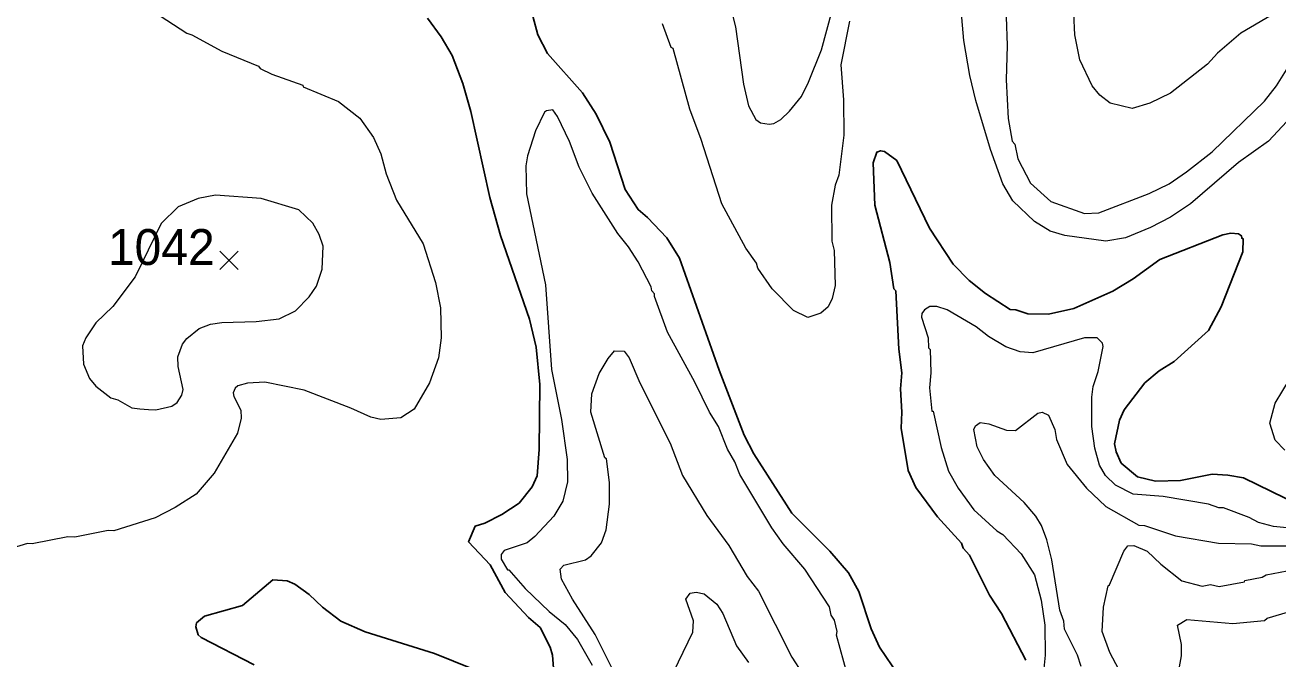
# Model space of a CAD drawing. Extents: x 265.7 to 292.1, y 7676.2 to 7704.2.
# Drawn here: x 285.928 to 288.719, y 7696.886 to 7698.298 of the extents above; entities that cross this region are included whole.
import ezdxf
from ezdxf.enums import TextEntityAlignment as Align

# ---------------------------------------------------------------- set-up
doc = ezdxf.new("R2010")
doc.units = 0
doc.header["$LTSCALE"] = 0.032
for name, color, linetype, lineweight in [('1', 7, 'Continuous', 25), ('2', 7, 'Continuous', 13), ('21', 7, 'Continuous', 25)]:
    doc.layers.add(name, color=color, linetype=linetype, lineweight=lineweight)
doc.layers.add('61', color=7, linetype='Continuous')

msp = doc.modelspace()

# ---------------------------------------------------------------- linework, layer by layer
at = {"layer": '1'}
for points in [[(287.1026, 7696.8946), (287.0971, 7696.9121), (287.0755, 7696.956), (287.0492, 7696.9783), (286.9973, 7697.0342), (286.9638, 7697.0956), (286.9159, 7697.1467), (286.9303, 7697.1818), (286.9518, 7697.189), (286.9901, 7697.2081), (287.0284, 7697.2329), (287.0571, 7697.2696), (287.0683, 7697.2943), (287.0731, 7697.3526), (287.0747, 7697.4978), (287.0659, 7697.5808), (287.0516, 7697.6431), (286.9869, 7697.8298), (286.963, 7697.9144), (286.9207, 7698.1059), (286.9031, 7698.1681), (286.8792, 7698.2304), (286.8545, 7698.2718), (286.8241, 7698.3133)], [(287.0587, 7698.3181), (287.0699, 7698.2766), (287.0915, 7698.2351), (287.1697, 7698.1474), (287.2, 7698.0995), (287.2303, 7698.0372), (287.2646, 7697.9319), (287.2933, 7697.8872), (287.3141, 7697.8697), (287.3572, 7697.8242), (287.3859, 7697.7787), (287.4737, 7697.5297), (287.5295, 7697.3845), (287.5511, 7697.343), (287.6357, 7697.2106), (287.7203, 7697.126), (287.7618, 7697.0781), (287.7849, 7697.0366), (287.8128, 7696.9536), (287.8312, 7696.9121), (287.8735, 7696.8499)], [(288.1567, 7696.8834), (288.1025, 7696.9871), (288.0761, 7697.0286), (288.0315, 7697.1172), (288.0171, 7697.1332), (288.0139, 7697.1443), (287.9604, 7697.2026), (287.9118, 7697.268), (287.895, 7697.3063), (287.8791, 7697.4005), (287.8807, 7697.4356), (287.8775, 7697.4882), (287.8807, 7697.5234), (287.8743, 7697.576), (287.8671, 7697.7061), (287.8631, 7697.7109), (287.8543, 7697.7691), (287.8208, 7697.8968), (287.8168, 7697.991), (287.8248, 7698.0149), (287.8336, 7698.0181), (287.8424, 7698.0165), (287.8695, 7697.9965), (287.9421, 7697.8457), (287.9948, 7697.7659), (288.0307, 7697.7292), (288.0674, 7697.7005), (288.1224, 7697.6646), (288.1344, 7697.6638), (288.1615, 7697.655), (288.2078, 7697.6542), (288.2637, 7697.667), (288.3507, 7697.7053), (288.3961, 7697.7332), (288.4552, 7697.7763), (288.5956, 7697.8306), (288.6132, 7697.8345), (288.6307, 7697.8329), (288.6371, 7697.829), (288.6379, 7697.8234), (288.6411, 7697.8218), (288.6403, 7697.7931), (288.5924, 7697.6702), (288.5637, 7697.6175), (288.4871, 7697.5489), (288.4536, 7697.5281), (288.4217, 7697.501), (288.3762, 7697.4412), (288.3658, 7697.418), (288.3546, 7697.3654), (288.3578, 7697.3478), (288.369, 7697.3223), (288.4057, 7697.2919), (288.4456, 7697.2824), (288.5015, 7697.284), (288.5717, 7697.2975), (288.6068, 7697.2959), (288.6419, 7697.2895), (288.7648, 7697.2297)], [(286.4379, 7696.873), (286.3198, 7696.9336), (286.3135, 7696.94), (286.3079, 7696.9576), (286.3095, 7696.9664), (286.3278, 7696.9815), (286.4124, 7697.0055), (286.4794, 7697.0621), (286.5114, 7697.0605), (286.5289, 7697.0525), (286.5608, 7697.0294), (286.5903, 7697.0015), (286.6311, 7696.9704), (286.6853, 7696.9464), (286.8401, 7696.8985)], [(286.8401, 7696.8985), (286.963, 7696.8483), (286.9981, 7696.8371), (287.0508, 7696.8291), (287.0907, 7696.8427), (287.105, 7696.8658), (287.1026, 7696.8946)]]:
    msp.add_lwpolyline(points, dxfattribs=at)
at = {"layer": '2'}
for points in [[(287.4889, 7698.3804), (287.5104, 7698.2942), (287.528, 7698.1665), (287.5391, 7698.1186), (287.5559, 7698.0875), (287.5663, 7698.0803), (287.5854, 7698.0771), (287.5958, 7698.0787), (287.6109, 7698.0875), (287.6309, 7698.1067), (287.6572, 7698.1394), (287.6732, 7698.1713), (287.7019, 7698.2431), (287.7258, 7698.3309)], [(286.1842, 7698.3476), (286.2879, 7698.2798), (286.2991, 7698.2766), (286.3661, 7698.2399), (286.4475, 7698.2064), (286.4515, 7698.2016), (286.4778, 7698.1888), (286.5465, 7698.1641), (286.5473, 7698.1609), (286.6263, 7698.1282), (286.6733, 7698.0907), (286.7037, 7698.0476), (286.7204, 7698.0117), (286.7324, 7697.967), (286.7555, 7697.908), (286.8146, 7697.8106), (286.8417, 7697.7244), (286.8529, 7697.6686), (286.8545, 7697.6016), (286.8489, 7697.5569), (286.8289, 7697.501), (286.7946, 7697.4428), (286.7651, 7697.4236), (286.7204, 7697.4196), (286.6981, 7697.4244), (286.6534, 7697.4451), (286.5497, 7697.485), (286.4619, 7697.5026), (286.4236, 7697.5002), (286.402, 7697.4946), (286.3957, 7697.489), (286.3917, 7697.4787), (286.3925, 7697.4707), (286.4084, 7697.4404), (286.4092, 7697.4228), (286.4012, 7697.3893), (286.3494, 7697.2999), (286.3087, 7697.2536), (286.2624, 7697.2233), (286.2177, 7697.2002), (286.1259, 7697.1714), (286.1132, 7697.1722), (286.039, 7697.1571), (286.023, 7697.1579), (285.944, 7697.1427), (285.9336, 7697.1435), (285.8491, 7697.118)], [(288.0187, 7698.2639), (288.0115, 7698.3492)], [(287.7642, 7698.307), (287.745, 7698.2096), (287.7506, 7698.1314), (287.7514, 7698.0532), (287.7402, 7697.9638), (287.7322, 7697.9415), (287.7243, 7697.8968), (287.7251, 7697.817), (287.7298, 7697.7963), (287.7322, 7697.7181), (287.7258, 7697.6893), (287.7163, 7697.6702), (287.7003, 7697.6566), (287.6716, 7697.647), (287.6397, 7697.6622), (287.5918, 7697.7109), (287.5599, 7697.7564), (287.5567, 7697.7675), (287.5335, 7697.801), (287.4801, 7697.9), (287.4338, 7698.0436), (287.4083, 7698.1107), (287.3716, 7698.2463), (287.3668, 7698.2479), (287.3476, 7698.3006)], [(288.1129, 7698.3165), (288.1153, 7698.2527), (288.1129, 7698.1761), (288.1177, 7698.0899), (288.1264, 7698.0396), (288.1328, 7698.0332), (288.1392, 7698.0005), (288.1671, 7697.9463), (288.2126, 7697.9048), (288.2876, 7697.8784), (288.3195, 7697.88), (288.4313, 7697.9231), (288.4759, 7697.9447), (288.515, 7697.971), (288.5717, 7698.0157), (288.6882, 7698.129), (288.7153, 7698.1625), (288.756, 7698.228), (288.7736, 7698.2264), (288.8071, 7698.1889), (288.8326, 7698.1442), (288.8685, 7698.1027), (288.8893, 7698.0875), (288.9467, 7698.0588)], [(288.7129, 7698.3253), (288.6355, 7698.2798), (288.5837, 7698.2359), (288.5613, 7698.2112), (288.4791, 7698.1466), (288.4329, 7698.1242), (288.3937, 7698.1122), (288.3451, 7698.1242), (288.3219, 7698.1418), (288.3044, 7698.1625), (288.2772, 7698.2208), (288.2661, 7698.2766), (288.2637, 7698.3237)], [(288.1759, 7697.8609), (288.128, 7697.9064), (288.1057, 7697.9447), (288.0785, 7698.0213), (288.0458, 7698.1298), (288.0323, 7698.1857), (288.0187, 7698.2639)], [(287.7594, 7696.8499), (287.7354, 7696.9392), (287.737, 7696.9472), (287.7306, 7696.9728), (287.7235, 7696.9839), (287.7195, 7697.0023), (287.6644, 7697.0861), (287.6165, 7697.1427), (287.591, 7697.1786), (287.52, 7697.2967), (287.5088, 7697.3255), (287.4921, 7697.3534), (287.4721, 7697.4037), (287.4521, 7697.4356), (287.4194, 7697.5026), (287.3588, 7697.6143), (287.3301, 7697.6933), (287.3301, 7697.6997), (287.3237, 7697.7061), (287.3221, 7697.7149), (287.2934, 7697.7707), (287.2718, 7697.8042), (287.2479, 7697.8338), (287.1912, 7697.9239), (287.1617, 7697.9814), (287.1402, 7698.0388), (287.1138, 7698.0947), (287.1034, 7698.109), (287.0891, 7698.1075), (287.0851, 7698.1043), (287.0651, 7698.0628), (287.0468, 7698.0069), (287.0436, 7697.9846), (287.0444, 7697.9223), (287.0867, 7697.7197), (287.1002, 7697.5313), (287.1226, 7697.4196), (287.1354, 7697.3302), (287.1362, 7697.2808), (287.1258, 7697.2377), (287.1058, 7697.2042), (287.0635, 7697.1587), (287.046, 7697.1451), (286.9949, 7697.1276), (286.9885, 7697.1188), (286.9885, 7697.1084), (287.0021, 7697.0845), (287.0053, 7697.0845), (287.042, 7697.043), (287.0955, 7696.9919), (287.1306, 7696.9632), (287.1585, 7696.9297), (287.1912, 7696.8722)], [(288.7385, 7698.0835), (288.6978, 7698.0396), (288.6307, 7697.9917), (288.5238, 7697.9), (288.4791, 7697.8705), (288.4344, 7697.8473), (288.3786, 7697.8242), (288.3355, 7697.817), (288.2437, 7697.8298), (288.211, 7697.8393), (288.1759, 7697.8609)], [(288.7744, 7697.1746), (288.7089, 7697.181), (288.6754, 7697.1898), (288.6547, 7697.201), (288.5972, 7697.2225), (288.5869, 7697.2225), (288.5637, 7697.2313), (288.4632, 7697.2481), (288.3961, 7697.2536), (288.357, 7697.2736), (288.3347, 7697.2951), (288.3211, 7697.3175), (288.3108, 7697.3558), (288.3036, 7697.4037), (288.3036, 7697.4691), (288.3068, 7697.493), (288.3179, 7697.5265), (288.3291, 7697.5824), (288.3275, 7697.5896), (288.3155, 7697.6015), (288.2876, 7697.6015), (288.1727, 7697.568), (288.144, 7697.5704), (288.1121, 7697.5816), (288.0738, 7697.6047), (288.0466, 7697.6263), (287.982, 7697.6638), (287.9589, 7697.671), (287.9429, 7697.671), (287.9309, 7697.6638), (287.9253, 7697.6558), (287.9245, 7697.6478), (287.9397, 7697.6016), (287.9405, 7697.5792), (287.9437, 7697.5752), (287.9453, 7697.5234), (287.9421, 7697.4898), (287.9477, 7697.438), (287.9509, 7697.438), (287.9684, 7697.3574), (287.9844, 7697.3047)], [(287.2423, 7696.8515), (287.1976, 7696.9408), (287.1473, 7697.019), (287.1226, 7697.0637), (287.1194, 7697.0861), (287.1282, 7697.0948), (287.1761, 7697.1068), (287.1888, 7697.1156), (287.212, 7697.1451), (287.2223, 7697.1738), (287.2295, 7697.2313), (287.2295, 7697.2792), (287.2231, 7697.3318), (287.2191, 7697.3342), (287.188, 7697.4356), (287.1904, 7697.4771), (287.2064, 7697.5218), (287.2263, 7697.5553), (287.2407, 7697.5728), (287.2622, 7697.572), (287.2734, 7697.5569), (287.2973, 7697.501), (287.3644, 7697.367)], [(288.7337, 7697.351), (288.7121, 7697.3733), (288.7002, 7697.4116), (288.7121, 7697.4563), (288.7464, 7697.5122)], [(288.2804, 7696.869), (288.2717, 7696.8946), (288.2429, 7696.9528), (288.2413, 7696.9704), (288.2326, 7696.9951), (288.215, 7697.1068), (288.2038, 7697.1515), (288.1919, 7697.1834), (288.1791, 7697.2042), (288.1536, 7697.2345), (288.0881, 7697.2951), (288.0626, 7697.3302), (288.0482, 7697.359), (288.041, 7697.3973), (288.045, 7697.4053), (288.0554, 7697.4132), (288.0746, 7697.41), (288.1137, 7697.3957), (288.1336, 7697.3949), (288.1839, 7697.434), (288.1935, 7697.4356), (288.2078, 7697.4292), (288.2214, 7697.3973), (288.2254, 7697.3749), (288.2493, 7697.3191), (288.2924, 7697.2664), (288.3355, 7697.2257), (288.4089, 7697.1842), (288.4209, 7697.1834), (288.4903, 7697.1603), (288.5861, 7697.1443), (288.6595, 7697.1427), (288.6802, 7697.1379), (288.7536, 7697.1379)], [(287.3644, 7697.367), (287.3923, 7697.2951), (287.4466, 7697.2058), (287.4952, 7697.1387), (287.5359, 7697.0701), (287.5615, 7697.0374), (287.6357, 7696.8898)], [(287.9844, 7697.3047), (288.0059, 7697.2664), (288.041, 7697.2185), (288.0921, 7697.1714), (288.1057, 7697.1635), (288.1464, 7697.1204), (288.1759, 7697.0733)], [(288.3642, 7696.8626), (288.3443, 7696.9009), (288.3267, 7696.9472), (288.3299, 7697.0015), (288.3403, 7697.0494), (288.3435, 7697.051), (288.3754, 7697.126), (288.3842, 7697.1379), (288.3977, 7697.1387), (288.4273, 7697.126), (288.4576, 7697.0972), (288.5047, 7697.0605), (288.5494, 7697.0486), (288.5685, 7697.0518), (288.5877, 7697.0478), (288.6443, 7697.0581)], [(288.6443, 7697.0581), (288.6451, 7697.0613), (288.6834, 7697.0685), (288.6922, 7697.0733), (288.7393, 7697.0821), (288.7776, 7697.0837), (288.7792, 7697.0869)], [(288.1759, 7697.0733), (288.1911, 7697.0174), (288.199, 7696.9616), (288.1998, 7696.8946), (288.1911, 7696.8052)], [(287.3412, 7696.7924), (287.4154, 7696.9456), (287.417, 7696.9712), (287.3995, 7697.019), (287.4091, 7697.0326), (287.4226, 7697.035), (287.4402, 7697.031), (287.4689, 7697.0079), (287.4817, 7696.9871), (287.5128, 7696.9153), (287.5391, 7696.8786)], [(288.4871, 7696.8036), (288.5039, 7696.893), (288.5039, 7696.9185), (288.4951, 7696.9616), (288.5158, 7696.9744), (288.618, 7696.9648), (288.6882, 7696.972), (288.6946, 7696.9767), (288.78, 7697.0023)], [(287.6357, 7696.8898), (287.6588, 7696.8547)]]:
    msp.add_lwpolyline(points, dxfattribs=at)
msp.add_lwpolyline([(286.1836, 7697.4434), (286.2026, 7697.4421), (286.2193, 7697.4412), (286.2544, 7697.4491), (286.2664, 7697.4571), (286.2768, 7697.4739), (286.2799, 7697.4867), (286.2688, 7697.5377), (286.268, 7697.5593), (286.2783, 7697.5872), (286.2879, 7697.6), (286.3159, 7697.6223), (286.3406, 7697.6319), (286.3661, 7697.6359), (286.4427, 7697.6375), (286.4938, 7697.6438), (286.5305, 7697.6614), (286.5608, 7697.6925), (286.5768, 7697.7165), (286.5896, 7697.7548), (286.5919, 7697.8058), (286.5832, 7697.8314), (286.5688, 7697.8569), (286.5377, 7697.8864), (286.4539, 7697.912), (286.3518, 7697.9191), (286.3135, 7697.912), (286.2688, 7697.8936), (286.2313, 7697.8561), (286.1733, 7697.7374), (286.1235, 7697.671), (286.0852, 7697.6351), (286.0629, 7697.6016), (286.0557, 7697.584), (286.0581, 7697.5425), (286.0717, 7697.5106), (286.0852, 7697.4938), (286.1188, 7697.4675), (286.1347, 7697.4635), (286.1658, 7697.4459)], close=True, dxfattribs=at)
at = {"layer": '21'}
for p, q in [((286.3613, 7697.7947), (286.4025, 7697.7535)), ((286.4025, 7697.7947), (286.3613, 7697.7535))]:
    msp.add_line(p, q, dxfattribs=at)

# ---------------------------------------------------------------- texts
at = {"layer": '61'}
msp.add_text('1042', height=0.08, dxfattribs=at).set_placement((286.2313, 7697.7637), align=Align.CENTER)

doc.saveas('drawing.dxf')
